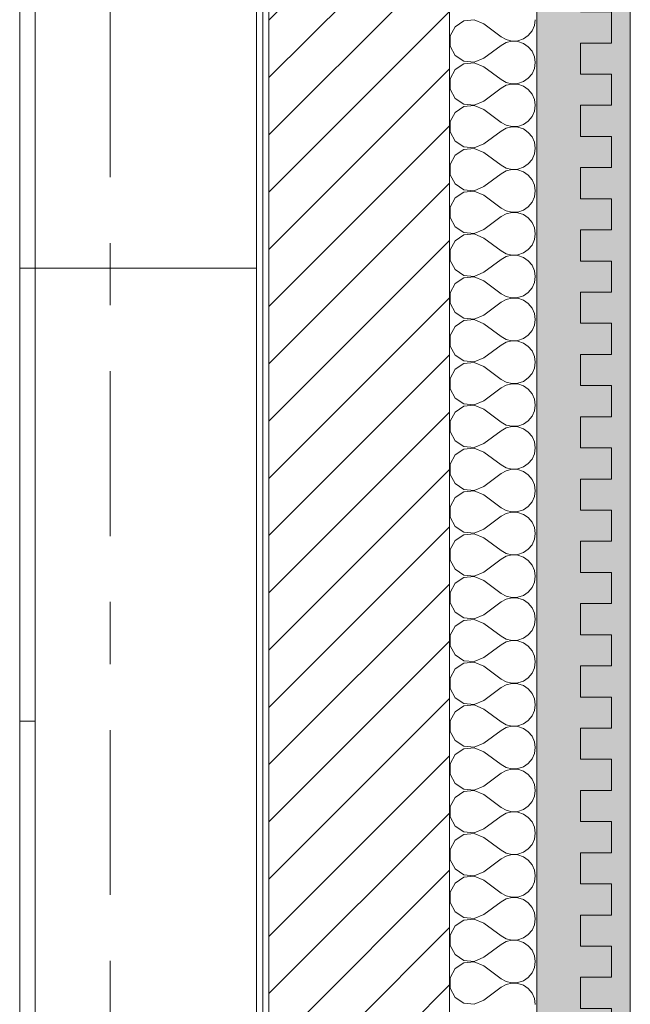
# Model space of a CAD drawing. Header units: metres. Extents: x -3.6 to 84.5, y -11 to 16.8.
# Tile 1026 of 1056: x 61.6 to 62.6, y 2.5 to 4.1. Entities that reach past the tile are written whole.
import ezdxf

# ---------------------------------------------------------------- set-up
doc = ezdxf.new("R2010")
doc.units = ezdxf.units.M
doc.header["$MEASUREMENT"] = 0
doc.linetypes.add('Strichlinie doppelt', pattern=[0.546806, 0.264583, -0.105833, 0.070556, -0.105833])
doc.linetypes.add('Wipeout_Contour', pattern=[1, 0, -1])
for name, color, linetype in [('301 - Elemente.Linie', 7, 'Continuous'), ('302 - Elemente.Schraffur', 7, 'Continuous'), ('451 - Universal.Achsen Raster', 7, 'Continuous'), ('701 - Einrichtung.Möbel', 7, 'Continuous')]:
    doc.layers.add(name, color=color, linetype=linetype)

# ---------------------------------------------------------------- blocks, each defined once
blk = doc.blocks.new('*X1')
at = {"layer": '302 - Elemente.Schraffur', "color": 7, "linetype": 'Continuous', "lineweight": 5}
for p, q in [((62.2979, 4.072), (62.2839, 4.0627)), ((62.3145, 4.0736), (62.2979, 4.072)), ((62.33, 4.0671), (62.3145, 4.0736)), ((62.33, 4.0671), (62.3575, 4.0465)), ((62.4073, 4.0559), (62.4112, 4.0646)), ((62.4112, 4.0646), (62.4125, 4.074)), ((62.2839, 4.0627), (62.276, 4.048)), ((62.276, 4.048), (62.276, 4.0312)), ((62.3935, 4.0432), (62.4013, 4.0486)), ((62.4013, 4.0486), (62.4073, 4.0559)), ((62.276, 4.0312), (62.2839, 4.0165)), ((62.33, 4.0121), (62.3575, 4.0327)), ((62.3575, 4.0465), (62.3658, 4.0419)), ((62.3658, 4.0373), (62.3575, 4.0327)), ((62.3658, 4.0419), (62.375, 4.0397)), ((62.375, 4.0395), (62.3658, 4.0373)), ((62.375, 4.0397), (62.3845, 4.0402)), ((62.3845, 4.039), (62.375, 4.0395)), ((62.3845, 4.0402), (62.3935, 4.0432)), ((62.3935, 4.036), (62.3845, 4.039)), ((62.4013, 4.0306), (62.3935, 4.036)), ((62.2839, 4.0165), (62.2979, 4.0072)), ((62.4073, 4.0233), (62.4013, 4.0306)), ((62.4112, 4.0146), (62.4073, 4.0233)), ((62.2979, 4.0032), (62.2839, 3.994)), ((62.2979, 4.0072), (62.3145, 4.0056)), ((62.3145, 4.0048), (62.2979, 4.0032)), ((62.3145, 4.0056), (62.33, 4.0121)), ((62.33, 3.9984), (62.3145, 4.0048)), ((62.4125, 4.0052), (62.4112, 4.0146)), ((62.4112, 3.9958), (62.4125, 4.0052)), ((62.2839, 3.994), (62.276, 3.9792)), ((62.33, 3.9984), (62.3575, 3.9777)), ((62.4013, 3.9799), (62.4073, 3.9872)), ((62.4073, 3.9872), (62.4112, 3.9958)), ((62.276, 3.9792), (62.276, 3.9625)), ((62.3575, 3.9777), (62.3658, 3.9731)), ((62.3658, 3.9686), (62.3575, 3.964)), ((62.3658, 3.9731), (62.375, 3.971)), ((62.375, 3.9707), (62.3658, 3.9686)), ((62.375, 3.971), (62.3845, 3.9715)), ((62.3845, 3.9703), (62.375, 3.9707)), ((62.3845, 3.9715), (62.3935, 3.9745)), ((62.3935, 3.9672), (62.3845, 3.9703)), ((62.3935, 3.9745), (62.4013, 3.9799)), ((62.276, 3.9625), (62.2839, 3.9477)), ((62.33, 3.9434), (62.3575, 3.964)), ((62.4013, 3.9619), (62.3935, 3.9672)), ((62.4073, 3.9546), (62.4013, 3.9619)), ((62.4112, 3.9459), (62.4073, 3.9546)), ((62.2839, 3.9477), (62.2979, 3.9385)), ((62.2979, 3.9385), (62.3145, 3.9369)), ((62.3145, 3.9369), (62.33, 3.9434)), ((62.4125, 3.9365), (62.4112, 3.9459)), ((62.4112, 3.9271), (62.4125, 3.9365)), ((62.2839, 3.9252), (62.276, 3.9105)), ((62.2979, 3.9345), (62.2839, 3.9252)), ((62.3145, 3.9361), (62.2979, 3.9345)), ((62.33, 3.9296), (62.3145, 3.9361)), ((62.33, 3.9296), (62.3575, 3.909)), ((62.4073, 3.9184), (62.4112, 3.9271)), ((62.276, 3.9105), (62.276, 3.8937)), ((62.3575, 3.909), (62.3658, 3.9044)), ((62.3845, 3.9027), (62.3935, 3.9057)), ((62.3935, 3.9057), (62.4013, 3.9111)), ((62.4013, 3.9111), (62.4073, 3.9184)), ((62.276, 3.8937), (62.2839, 3.879)), ((62.33, 3.8746), (62.3575, 3.8952)), ((62.3658, 3.8998), (62.3575, 3.8952)), ((62.3658, 3.9044), (62.375, 3.9023)), ((62.375, 3.902), (62.3658, 3.8998)), ((62.375, 3.9023), (62.3845, 3.9027)), ((62.3845, 3.9015), (62.375, 3.902)), ((62.3935, 3.8985), (62.3845, 3.9015)), ((62.4013, 3.8931), (62.3935, 3.8985)), ((62.4073, 3.8858), (62.4013, 3.8931)), ((62.2839, 3.879), (62.2979, 3.8697)), ((62.3145, 3.8681), (62.33, 3.8746)), ((62.4112, 3.8771), (62.4073, 3.8858)), ((62.4125, 3.8677), (62.4112, 3.8771)), ((62.2979, 3.8658), (62.2839, 3.8565)), ((62.2979, 3.8697), (62.3145, 3.8681)), ((62.3145, 3.8674), (62.2979, 3.8658)), ((62.33, 3.8609), (62.3145, 3.8674)), ((62.33, 3.8609), (62.3575, 3.8402)), ((62.4073, 3.8497), (62.4112, 3.8584)), ((62.4112, 3.8584), (62.4125, 3.8677)), ((62.2839, 3.8565), (62.276, 3.8417)), ((62.276, 3.8417), (62.276, 3.825)), ((62.3935, 3.837), (62.4013, 3.8424)), ((62.4013, 3.8424), (62.4073, 3.8497)), ((62.33, 3.8059), (62.3575, 3.8265)), ((62.3575, 3.8402), (62.3658, 3.8357)), ((62.3658, 3.8311), (62.3575, 3.8265)), ((62.3658, 3.8357), (62.375, 3.8335)), ((62.375, 3.8332), (62.3658, 3.8311)), ((62.375, 3.8335), (62.3845, 3.834)), ((62.3845, 3.8328), (62.375, 3.8332)), ((62.3845, 3.834), (62.3935, 3.837)), ((62.3935, 3.8297), (62.3845, 3.8328)), ((62.4013, 3.8244), (62.3935, 3.8297)), ((62.276, 3.825), (62.2839, 3.8102)), ((62.2839, 3.8102), (62.2979, 3.801)), ((62.4073, 3.8171), (62.4013, 3.8244)), ((62.4112, 3.8084), (62.4073, 3.8171)), ((62.2979, 3.797), (62.2839, 3.7878)), ((62.2979, 3.801), (62.3145, 3.7994)), ((62.3145, 3.7986), (62.2979, 3.797)), ((62.3145, 3.7994), (62.33, 3.8059)), ((62.33, 3.7921), (62.3145, 3.7986)), ((62.4125, 3.799), (62.4112, 3.8084)), ((62.4112, 3.7896), (62.4125, 3.799)), ((62.2839, 3.7878), (62.276, 3.773)), ((62.33, 3.7921), (62.3575, 3.7715)), ((62.4013, 3.7736), (62.4073, 3.7809)), ((62.4073, 3.7809), (62.4112, 3.7896)), ((62.276, 3.773), (62.276, 3.7563)), ((62.3575, 3.7715), (62.3658, 3.7669)), ((62.3658, 3.7669), (62.375, 3.7648)), ((62.375, 3.7645), (62.3658, 3.7623)), ((62.375, 3.7648), (62.3845, 3.7652)), ((62.3845, 3.764), (62.375, 3.7645)), ((62.3845, 3.7652), (62.3935, 3.7683)), ((62.3935, 3.761), (62.3845, 3.764)), ((62.3935, 3.7683), (62.4013, 3.7736)), ((62.276, 3.7563), (62.2839, 3.7415)), ((62.33, 3.7371), (62.3575, 3.7578)), ((62.3658, 3.7623), (62.3575, 3.7578)), ((62.4013, 3.7556), (62.3935, 3.761)), ((62.4073, 3.7483), (62.4013, 3.7556)), ((62.4112, 3.7397), (62.4073, 3.7483)), ((62.2839, 3.7415), (62.2979, 3.7322)), ((62.2979, 3.7322), (62.3145, 3.7307)), ((62.3145, 3.7307), (62.33, 3.7371)), ((62.4125, 3.7303), (62.4112, 3.7397)), ((62.2839, 3.719), (62.276, 3.7043)), ((62.2979, 3.7283), (62.2839, 3.719)), ((62.3145, 3.7299), (62.2979, 3.7283)), ((62.33, 3.7234), (62.3145, 3.7299)), ((62.33, 3.7234), (62.3575, 3.7028)), ((62.4073, 3.7122), (62.4112, 3.7209)), ((62.4112, 3.7209), (62.4125, 3.7303)), ((62.276, 3.7043), (62.276, 3.6875)), ((62.3575, 3.7028), (62.3658, 3.6982)), ((62.3845, 3.6965), (62.3935, 3.6995)), ((62.3935, 3.6995), (62.4013, 3.7049)), ((62.4013, 3.7049), (62.4073, 3.7122)), ((62.276, 3.6875), (62.2839, 3.6728)), ((62.33, 3.6684), (62.3575, 3.689)), ((62.3658, 3.6936), (62.3575, 3.689)), ((62.3658, 3.6982), (62.375, 3.696)), ((62.375, 3.6958), (62.3658, 3.6936)), ((62.375, 3.696), (62.3845, 3.6965)), ((62.3845, 3.6953), (62.375, 3.6958)), ((62.3935, 3.6923), (62.3845, 3.6953)), ((62.4013, 3.6869), (62.3935, 3.6923)), ((62.4073, 3.6796), (62.4013, 3.6869)), ((62.2839, 3.6728), (62.2979, 3.6635)), ((62.3145, 3.6619), (62.33, 3.6684)), ((62.4112, 3.6709), (62.4073, 3.6796)), ((62.4125, 3.6615), (62.4112, 3.6709)), ((62.2979, 3.6595), (62.2839, 3.6503)), ((62.2979, 3.6635), (62.3145, 3.6619)), ((62.3145, 3.6611), (62.2979, 3.6595)), ((62.33, 3.6546), (62.3145, 3.6611)), ((62.33, 3.6546), (62.3575, 3.634)), ((62.4073, 3.6435), (62.4112, 3.6521)), ((62.4112, 3.6521), (62.4125, 3.6615)), ((62.2839, 3.6503), (62.276, 3.6355)), ((62.3935, 3.6308), (62.4013, 3.6362)), ((62.4013, 3.6362), (62.4073, 3.6435)), ((62.276, 3.6355), (62.276, 3.6188)), ((62.33, 3.5997), (62.3575, 3.6203)), ((62.3575, 3.634), (62.3658, 3.6294)), ((62.3658, 3.6249), (62.3575, 3.6203)), ((62.3658, 3.6294), (62.375, 3.6273)), ((62.375, 3.627), (62.3658, 3.6249)), ((62.375, 3.6273), (62.3845, 3.6278)), ((62.3845, 3.6266), (62.375, 3.627)), ((62.3845, 3.6278), (62.3935, 3.6308)), ((62.3935, 3.6235), (62.3845, 3.6266)), ((62.4013, 3.6182), (62.3935, 3.6235)), ((62.276, 3.6188), (62.2839, 3.604)), ((62.4073, 3.6109), (62.4013, 3.6182)), ((62.4112, 3.6022), (62.4073, 3.6109)), ((62.2839, 3.604), (62.2979, 3.5948)), ((62.2979, 3.5908), (62.2839, 3.5815)), ((62.2979, 3.5948), (62.3145, 3.5932)), ((62.3145, 3.5924), (62.2979, 3.5908)), ((62.3145, 3.5932), (62.33, 3.5997)), ((62.33, 3.5859), (62.3145, 3.5924)), ((62.4125, 3.5928), (62.4112, 3.6022)), ((62.4112, 3.5834), (62.4125, 3.5928)), ((62.2839, 3.5815), (62.276, 3.5668)), ((62.33, 3.5859), (62.3575, 3.5653)), ((62.4013, 3.5674), (62.4073, 3.5747)), ((62.4073, 3.5747), (62.4112, 3.5834)), ((62.276, 3.5668), (62.276, 3.55)), ((62.3575, 3.5653), (62.3658, 3.5607)), ((62.3658, 3.5607), (62.375, 3.5586)), ((62.375, 3.5583), (62.3658, 3.5561)), ((62.375, 3.5586), (62.3845, 3.559)), ((62.3845, 3.5578), (62.375, 3.5583)), ((62.3845, 3.559), (62.3935, 3.562)), ((62.3935, 3.5548), (62.3845, 3.5578)), ((62.3935, 3.562), (62.4013, 3.5674)), ((62.276, 3.55), (62.2839, 3.5353)), ((62.33, 3.5309), (62.3575, 3.5515)), ((62.3658, 3.5561), (62.3575, 3.5515)), ((62.4013, 3.5494), (62.3935, 3.5548)), ((62.4073, 3.5421), (62.4013, 3.5494)), ((62.4112, 3.5334), (62.4073, 3.5421)), ((62.2839, 3.5353), (62.2979, 3.526)), ((62.2979, 3.526), (62.3145, 3.5244)), ((62.3145, 3.5244), (62.33, 3.5309)), ((62.4125, 3.524), (62.4112, 3.5334)), ((62.2839, 3.5128), (62.276, 3.498)), ((62.2979, 3.5221), (62.2839, 3.5128)), ((62.3145, 3.5236), (62.2979, 3.5221)), ((62.33, 3.5172), (62.3145, 3.5236)), ((62.33, 3.5172), (62.3575, 3.4965)), ((62.4073, 3.506), (62.4112, 3.5147)), ((62.4112, 3.5147), (62.4125, 3.524)), ((62.276, 3.498), (62.276, 3.4813)), ((62.3575, 3.4965), (62.3658, 3.492)), ((62.3935, 3.4933), (62.4013, 3.4987)), ((62.4013, 3.4987), (62.4073, 3.506)), ((62.276, 3.4813), (62.2839, 3.4665)), ((62.33, 3.4622), (62.3575, 3.4828)), ((62.3658, 3.4874), (62.3575, 3.4828)), ((62.3658, 3.492), (62.375, 3.4898)), ((62.375, 3.4895), (62.3658, 3.4874)), ((62.375, 3.4898), (62.3845, 3.4903)), ((62.3845, 3.4891), (62.375, 3.4895)), ((62.3845, 3.4903), (62.3935, 3.4933)), ((62.3935, 3.486), (62.3845, 3.4891)), ((62.4013, 3.4807), (62.3935, 3.486)), ((62.4073, 3.4734), (62.4013, 3.4807)), ((62.2839, 3.4665), (62.2979, 3.4573)), ((62.3145, 3.4557), (62.33, 3.4622)), ((62.4112, 3.4647), (62.4073, 3.4734)), ((62.4125, 3.4553), (62.4112, 3.4647)), ((62.2979, 3.4533), (62.2839, 3.4441)), ((62.2979, 3.4573), (62.3145, 3.4557)), ((62.3145, 3.4549), (62.2979, 3.4533)), ((62.33, 3.4484), (62.3145, 3.4549)), ((62.33, 3.4484), (62.3575, 3.4278)), ((62.4112, 3.4459), (62.4125, 3.4553)), ((62.2839, 3.4441), (62.276, 3.4293)), ((62.4013, 3.4299), (62.4073, 3.4372)), ((62.4073, 3.4372), (62.4112, 3.4459)), ((62.276, 3.4293), (62.276, 3.4126)), ((62.3575, 3.4278), (62.3658, 3.4232)), ((62.3658, 3.4186), (62.3575, 3.4141)), ((62.3658, 3.4232), (62.375, 3.4211)), ((62.375, 3.4208), (62.3658, 3.4186)), ((62.375, 3.4211), (62.3845, 3.4215)), ((62.3845, 3.4203), (62.375, 3.4208)), ((62.3845, 3.4215), (62.3935, 3.4246)), ((62.3935, 3.4173), (62.3845, 3.4203)), ((62.3935, 3.4246), (62.4013, 3.4299)), ((62.4013, 3.4119), (62.3935, 3.4173)), ((62.276, 3.4126), (62.2839, 3.3978)), ((62.33, 3.3934), (62.3575, 3.4141)), ((62.4073, 3.4046), (62.4013, 3.4119)), ((62.4112, 3.396), (62.4073, 3.4046)), ((62.2839, 3.3978), (62.2979, 3.3885)), ((62.2979, 3.3846), (62.2839, 3.3753)), ((62.2979, 3.3885), (62.3145, 3.387)), ((62.3145, 3.3862), (62.2979, 3.3846)), ((62.3145, 3.387), (62.33, 3.3934)), ((62.33, 3.3797), (62.3145, 3.3862)), ((62.4125, 3.3866), (62.4112, 3.396)), ((62.4112, 3.3772), (62.4125, 3.3866)), ((62.2839, 3.3753), (62.276, 3.3606)), ((62.33, 3.3797), (62.3575, 3.3591)), ((62.4013, 3.3612), (62.4073, 3.3685)), ((62.4073, 3.3685), (62.4112, 3.3772)), ((62.276, 3.3606), (62.276, 3.3438)), ((62.3575, 3.3591), (62.3658, 3.3545)), ((62.3658, 3.3545), (62.375, 3.3523)), ((62.375, 3.3521), (62.3658, 3.3499)), ((62.375, 3.3523), (62.3845, 3.3528)), ((62.3845, 3.3516), (62.375, 3.3521)), ((62.3845, 3.3528), (62.3935, 3.3558)), ((62.3935, 3.3486), (62.3845, 3.3516)), ((62.3935, 3.3558), (62.4013, 3.3612)), ((62.276, 3.3438), (62.2839, 3.3291)), ((62.33, 3.3247), (62.3575, 3.3453)), ((62.3658, 3.3499), (62.3575, 3.3453)), ((62.4013, 3.3432), (62.3935, 3.3486)), ((62.4073, 3.3359), (62.4013, 3.3432)), ((62.4112, 3.3272), (62.4073, 3.3359)), ((62.2839, 3.3291), (62.2979, 3.3198)), ((62.2979, 3.3198), (62.3145, 3.3182)), ((62.3145, 3.3182), (62.33, 3.3247)), ((62.4125, 3.3178), (62.4112, 3.3272)), ((62.2839, 3.3066), (62.276, 3.2918)), ((62.2979, 3.3158), (62.2839, 3.3066)), ((62.3145, 3.3174), (62.2979, 3.3158)), ((62.33, 3.3109), (62.3145, 3.3174)), ((62.33, 3.3109), (62.3575, 3.2903)), ((62.4073, 3.2998), (62.4112, 3.3084)), ((62.4112, 3.3084), (62.4125, 3.3178)), ((62.276, 3.2918), (62.276, 3.2751)), ((62.3575, 3.2903), (62.3658, 3.2857)), ((62.3935, 3.2871), (62.4013, 3.2925)), ((62.4013, 3.2925), (62.4073, 3.2998)), ((62.276, 3.2751), (62.2839, 3.2603)), ((62.33, 3.256), (62.3575, 3.2766)), ((62.3658, 3.2812), (62.3575, 3.2766)), ((62.3658, 3.2857), (62.375, 3.2836)), ((62.375, 3.2833), (62.3658, 3.2812)), ((62.375, 3.2836), (62.3845, 3.2841)), ((62.3845, 3.2829), (62.375, 3.2833)), ((62.3845, 3.2841), (62.3935, 3.2871)), ((62.3935, 3.2798), (62.3845, 3.2829)), ((62.4013, 3.2745), (62.3935, 3.2798)), ((62.4073, 3.2672), (62.4013, 3.2745)), ((62.2839, 3.2603), (62.2979, 3.2511)), ((62.4112, 3.2585), (62.4073, 3.2672)), ((62.4125, 3.2491), (62.4112, 3.2585)), ((62.2979, 3.2471), (62.2839, 3.2378)), ((62.2979, 3.2511), (62.3145, 3.2495)), ((62.3145, 3.2487), (62.2979, 3.2471)), ((62.3145, 3.2495), (62.33, 3.256)), ((62.33, 3.2422), (62.3145, 3.2487)), ((62.33, 3.2422), (62.3575, 3.2216)), ((62.4112, 3.2397), (62.4125, 3.2491)), ((62.2839, 3.2378), (62.276, 3.2231)), ((62.4013, 3.2237), (62.4073, 3.231)), ((62.4073, 3.231), (62.4112, 3.2397)), ((62.276, 3.2231), (62.276, 3.2063)), ((62.3575, 3.2216), (62.3658, 3.217)), ((62.3658, 3.2124), (62.3575, 3.2078)), ((62.3658, 3.217), (62.375, 3.2149)), ((62.375, 3.2146), (62.3658, 3.2124)), ((62.375, 3.2149), (62.3845, 3.2153)), ((62.3845, 3.2141), (62.375, 3.2146)), ((62.3845, 3.2153), (62.3935, 3.2183)), ((62.3935, 3.2111), (62.3845, 3.2141)), ((62.3935, 3.2183), (62.4013, 3.2237)), ((62.4013, 3.2057), (62.3935, 3.2111)), ((62.276, 3.2063), (62.2839, 3.1916)), ((62.33, 3.1872), (62.3575, 3.2078)), ((62.4073, 3.1984), (62.4013, 3.2057)), ((62.4112, 3.1897), (62.4073, 3.1984)), ((62.2839, 3.1916), (62.2979, 3.1823)), ((62.2979, 3.1784), (62.2839, 3.1691)), ((62.2979, 3.1823), (62.3145, 3.1807)), ((62.3145, 3.1799), (62.2979, 3.1784)), ((62.3145, 3.1807), (62.33, 3.1872)), ((62.33, 3.1735), (62.3145, 3.1799)), ((62.4125, 3.1803), (62.4112, 3.1897)), ((62.4112, 3.171), (62.4125, 3.1803)), ((62.2839, 3.1691), (62.276, 3.1543)), ((62.33, 3.1735), (62.3575, 3.1528)), ((62.4013, 3.155), (62.4073, 3.1623)), ((62.4073, 3.1623), (62.4112, 3.171)), ((62.276, 3.1543), (62.276, 3.1376)), ((62.3575, 3.1528), (62.3658, 3.1483)), ((62.3658, 3.1483), (62.375, 3.1461)), ((62.375, 3.1461), (62.3845, 3.1466)), ((62.3845, 3.1466), (62.3935, 3.1496)), ((62.3935, 3.1496), (62.4013, 3.155)), ((62.276, 3.1376), (62.2839, 3.1228)), ((62.33, 3.1185), (62.3575, 3.1391)), ((62.3658, 3.1437), (62.3575, 3.1391)), ((62.375, 3.1458), (62.3658, 3.1437)), ((62.3845, 3.1454), (62.375, 3.1458)), ((62.3935, 3.1423), (62.3845, 3.1454)), ((62.4013, 3.137), (62.3935, 3.1423)), ((62.4073, 3.1297), (62.4013, 3.137)), ((62.2839, 3.1228), (62.2979, 3.1136)), ((62.3145, 3.112), (62.33, 3.1185)), ((62.4112, 3.121), (62.4073, 3.1297)), ((62.4125, 3.1116), (62.4112, 3.121)), ((62.2839, 3.1004), (62.276, 3.0856)), ((62.2979, 3.1096), (62.2839, 3.1004)), ((62.2979, 3.1136), (62.3145, 3.112)), ((62.3145, 3.1112), (62.2979, 3.1096)), ((62.33, 3.1047), (62.3145, 3.1112)), ((62.33, 3.1047), (62.3575, 3.0841)), ((62.4073, 3.0935), (62.4112, 3.1022)), ((62.4112, 3.1022), (62.4125, 3.1116)), ((62.276, 3.0856), (62.276, 3.0689)), ((62.3575, 3.0841), (62.3658, 3.0795)), ((62.3935, 3.0809), (62.4013, 3.0862)), ((62.4013, 3.0862), (62.4073, 3.0935)), ((62.276, 3.0689), (62.2839, 3.0541)), ((62.33, 3.0497), (62.3575, 3.0704)), ((62.3658, 3.0749), (62.3575, 3.0704)), ((62.3658, 3.0795), (62.375, 3.0774)), ((62.375, 3.0771), (62.3658, 3.0749)), ((62.375, 3.0774), (62.3845, 3.0778)), ((62.3845, 3.0766), (62.375, 3.0771)), ((62.3845, 3.0778), (62.3935, 3.0809)), ((62.3935, 3.0736), (62.3845, 3.0766)), ((62.4013, 3.0682), (62.3935, 3.0736)), ((62.4073, 3.0609), (62.4013, 3.0682)), ((62.2839, 3.0541), (62.2979, 3.0448)), ((62.4112, 3.0523), (62.4073, 3.0609)), ((62.4125, 3.0429), (62.4112, 3.0523)), ((62.2979, 3.0409), (62.2839, 3.0316)), ((62.2979, 3.0448), (62.3145, 3.0433)), ((62.3145, 3.0425), (62.2979, 3.0409)), ((62.3145, 3.0433), (62.33, 3.0497)), ((62.33, 3.036), (62.3145, 3.0425)), ((62.33, 3.036), (62.3575, 3.0154)), ((62.4112, 3.0335), (62.4125, 3.0429)), ((62.2839, 3.0316), (62.276, 3.0169)), ((62.4013, 3.0175), (62.4073, 3.0248)), ((62.4073, 3.0248), (62.4112, 3.0335)), ((62.276, 3.0169), (62.276, 3.0001)), ((62.3575, 3.0154), (62.3658, 3.0108)), ((62.3658, 3.0062), (62.3575, 3.0016)), ((62.3658, 3.0108), (62.375, 3.0086)), ((62.375, 3.0084), (62.3658, 3.0062)), ((62.375, 3.0086), (62.3845, 3.0091)), ((62.3845, 3.0079), (62.375, 3.0084)), ((62.3845, 3.0091), (62.3935, 3.0121)), ((62.3935, 3.0049), (62.3845, 3.0079)), ((62.3935, 3.0121), (62.4013, 3.0175)), ((62.4013, 2.9995), (62.3935, 3.0049)), ((62.276, 3.0001), (62.2839, 2.9854)), ((62.33, 2.981), (62.3575, 3.0016)), ((62.4073, 2.9922), (62.4013, 2.9995)), ((62.4112, 2.9835), (62.4073, 2.9922)), ((62.2839, 2.9854), (62.2979, 2.9761)), ((62.2979, 2.9721), (62.2839, 2.9629)), ((62.2979, 2.9761), (62.3145, 2.9745)), ((62.3145, 2.9737), (62.2979, 2.9721)), ((62.3145, 2.9745), (62.33, 2.981)), ((62.33, 2.9672), (62.3145, 2.9737)), ((62.4125, 2.9741), (62.4112, 2.9835)), ((62.4112, 2.9647), (62.4125, 2.9741)), ((62.2839, 2.9629), (62.276, 2.9481)), ((62.33, 2.9672), (62.3575, 2.9466)), ((62.4073, 2.9561), (62.4112, 2.9647)), ((62.276, 2.9481), (62.276, 2.9314)), ((62.3575, 2.9466), (62.3658, 2.942)), ((62.3658, 2.942), (62.375, 2.9399)), ((62.375, 2.9399), (62.3845, 2.9404)), ((62.3845, 2.9404), (62.3935, 2.9434)), ((62.3935, 2.9434), (62.4013, 2.9488)), ((62.4013, 2.9488), (62.4073, 2.9561)), ((62.276, 2.9314), (62.2839, 2.9166)), ((62.33, 2.9123), (62.3575, 2.9329)), ((62.3658, 2.9375), (62.3575, 2.9329)), ((62.375, 2.9396), (62.3658, 2.9375)), ((62.3845, 2.9392), (62.375, 2.9396)), ((62.3935, 2.9361), (62.3845, 2.9392)), ((62.4013, 2.9308), (62.3935, 2.9361)), ((62.4073, 2.9235), (62.4013, 2.9308)), ((62.2839, 2.9166), (62.2979, 2.9074)), ((62.3145, 2.9058), (62.33, 2.9123)), ((62.4112, 2.9148), (62.4073, 2.9235)), ((62.4125, 2.9054), (62.4112, 2.9148)), ((62.2839, 2.8941), (62.276, 2.8794)), ((62.2979, 2.9034), (62.2839, 2.8941)), ((62.2979, 2.9074), (62.3145, 2.9058)), ((62.3145, 2.905), (62.2979, 2.9034)), ((62.33, 2.8985), (62.3145, 2.905)), ((62.33, 2.8985), (62.3575, 2.8779)), ((62.4073, 2.8873), (62.4112, 2.896)), ((62.4112, 2.896), (62.4125, 2.9054)), ((62.276, 2.8794), (62.276, 2.8626)), ((62.3575, 2.8779), (62.3658, 2.8733)), ((62.3935, 2.8746), (62.4013, 2.88)), ((62.4013, 2.88), (62.4073, 2.8873)), ((62.276, 2.8626), (62.2839, 2.8479)), ((62.33, 2.8435), (62.3575, 2.8641)), ((62.3658, 2.8687), (62.3575, 2.8641)), ((62.3658, 2.8733), (62.375, 2.8712)), ((62.375, 2.8709), (62.3658, 2.8687)), ((62.375, 2.8712), (62.3845, 2.8716)), ((62.3845, 2.8704), (62.375, 2.8709)), ((62.3845, 2.8716), (62.3935, 2.8746)), ((62.3935, 2.8674), (62.3845, 2.8704)), ((62.4013, 2.862), (62.3935, 2.8674)), ((62.4073, 2.8547), (62.4013, 2.862)), ((62.2839, 2.8479), (62.2979, 2.8386)), ((62.4112, 2.846), (62.4073, 2.8547)), ((62.4125, 2.8366), (62.4112, 2.846)), ((62.2979, 2.8347), (62.2839, 2.8254)), ((62.2979, 2.8386), (62.3145, 2.837)), ((62.3145, 2.8362), (62.2979, 2.8347)), ((62.3145, 2.837), (62.33, 2.8435)), ((62.33, 2.8298), (62.3145, 2.8362)), ((62.33, 2.8298), (62.3575, 2.8091)), ((62.4112, 2.8272), (62.4125, 2.8366)), ((62.2839, 2.8254), (62.276, 2.8106)), ((62.4013, 2.8113), (62.4073, 2.8186)), ((62.4073, 2.8186), (62.4112, 2.8272)), ((62.276, 2.8106), (62.276, 2.7939)), ((62.3575, 2.8091), (62.3658, 2.8046)), ((62.3658, 2.8), (62.3575, 2.7954)), ((62.3658, 2.8046), (62.375, 2.8024)), ((62.375, 2.8021), (62.3658, 2.8)), ((62.375, 2.8024), (62.3845, 2.8029)), ((62.3845, 2.8017), (62.375, 2.8021)), ((62.3845, 2.8029), (62.3935, 2.8059)), ((62.3935, 2.7986), (62.3845, 2.8017)), ((62.3935, 2.8059), (62.4013, 2.8113)), ((62.4013, 2.7933), (62.3935, 2.7986)), ((62.276, 2.7939), (62.2839, 2.7791)), ((62.33, 2.7748), (62.3575, 2.7954)), ((62.4073, 2.786), (62.4013, 2.7933)), ((62.4112, 2.7773), (62.4073, 2.786)), ((62.2839, 2.7791), (62.2979, 2.7699)), ((62.2979, 2.7699), (62.3145, 2.7683)), ((62.3145, 2.7675), (62.2979, 2.7659)), ((62.3145, 2.7683), (62.33, 2.7748)), ((62.33, 2.761), (62.3145, 2.7675)), ((62.4125, 2.7679), (62.4112, 2.7773)), ((62.4112, 2.7585), (62.4125, 2.7679)), ((62.2839, 2.7567), (62.276, 2.7419)), ((62.2979, 2.7659), (62.2839, 2.7567)), ((62.33, 2.761), (62.3575, 2.7404)), ((62.4073, 2.7498), (62.4112, 2.7585)), ((62.276, 2.7419), (62.276, 2.7252)), ((62.3575, 2.7404), (62.3658, 2.7358)), ((62.3658, 2.7358), (62.375, 2.7337)), ((62.3845, 2.7341), (62.3935, 2.7372)), ((62.3935, 2.7372), (62.4013, 2.7425)), ((62.4013, 2.7425), (62.4073, 2.7498)), ((62.276, 2.7252), (62.2839, 2.7104)), ((62.33, 2.706), (62.3575, 2.7267)), ((62.3658, 2.7312), (62.3575, 2.7267)), ((62.375, 2.7334), (62.3658, 2.7312)), ((62.375, 2.7337), (62.3845, 2.7341)), ((62.3845, 2.7329), (62.375, 2.7334)), ((62.3935, 2.7299), (62.3845, 2.7329)), ((62.4013, 2.7245), (62.3935, 2.7299)), ((62.4073, 2.7172), (62.4013, 2.7245)), ((62.2839, 2.7104), (62.2979, 2.7011)), ((62.3145, 2.6996), (62.33, 2.706)), ((62.4112, 2.7086), (62.4073, 2.7172)), ((62.4125, 2.6992), (62.4112, 2.7086)), ((62.2839, 2.6879), (62.276, 2.6732)), ((62.2979, 2.6972), (62.2839, 2.6879)), ((62.2979, 2.7011), (62.3145, 2.6996)), ((62.3145, 2.6988), (62.2979, 2.6972)), ((62.33, 2.6923), (62.3145, 2.6988)), ((62.33, 2.6923), (62.3575, 2.6717)), ((62.4073, 2.6811), (62.4112, 2.6898)), ((62.4112, 2.6898), (62.4125, 2.6992)), ((62.276, 2.6732), (62.276, 2.6564)), ((62.3575, 2.6717), (62.3658, 2.6671)), ((62.3935, 2.6684), (62.4013, 2.6738)), ((62.4013, 2.6738), (62.4073, 2.6811)), ((62.276, 2.6564), (62.2839, 2.6417)), ((62.33, 2.6373), (62.3575, 2.6579)), ((62.3658, 2.6625), (62.3575, 2.6579)), ((62.3658, 2.6671), (62.375, 2.6649)), ((62.375, 2.6647), (62.3658, 2.6625)), ((62.375, 2.6649), (62.3845, 2.6654)), ((62.3845, 2.6642), (62.375, 2.6647)), ((62.3845, 2.6654), (62.3935, 2.6684)), ((62.3935, 2.6612), (62.3845, 2.6642)), ((62.4013, 2.6558), (62.3935, 2.6612)), ((62.4073, 2.6485), (62.4013, 2.6558)), ((62.2839, 2.6417), (62.2979, 2.6324)), ((62.4112, 2.6398), (62.4073, 2.6485)), ((62.2979, 2.6284), (62.2839, 2.6192)), ((62.2979, 2.6324), (62.3145, 2.6308)), ((62.3145, 2.63), (62.2979, 2.6284)), ((62.3145, 2.6308), (62.33, 2.6373)), ((62.33, 2.6235), (62.3145, 2.63)), ((62.4125, 2.6304), (62.4112, 2.6398)), ((62.4112, 2.621), (62.4125, 2.6304)), ((62.2839, 2.6192), (62.276, 2.6044)), ((62.33, 2.6235), (62.3575, 2.6029)), ((62.4013, 2.6051), (62.4073, 2.6124)), ((62.4073, 2.6124), (62.4112, 2.621)), ((62.276, 2.6044), (62.276, 2.5877)), ((62.3575, 2.6029), (62.3658, 2.5983)), ((62.3658, 2.5938), (62.3575, 2.5892)), ((62.3658, 2.5983), (62.375, 2.5962)), ((62.375, 2.5959), (62.3658, 2.5938)), ((62.375, 2.5962), (62.3845, 2.5966)), ((62.3845, 2.5955), (62.375, 2.5959)), ((62.3845, 2.5966), (62.3935, 2.5997)), ((62.3935, 2.5924), (62.3845, 2.5955)), ((62.3935, 2.5997), (62.4013, 2.6051)), ((62.276, 2.5877), (62.2839, 2.5729)), ((62.33, 2.5686), (62.3575, 2.5892)), ((62.4013, 2.5871), (62.3935, 2.5924)), ((62.4073, 2.5798), (62.4013, 2.5871)), ((62.4112, 2.5711), (62.4073, 2.5798)), ((62.2839, 2.5729), (62.2979, 2.5637)), ((62.2979, 2.5637), (62.3145, 2.5621)), ((62.3145, 2.5613), (62.2979, 2.5597)), ((62.3145, 2.5621), (62.33, 2.5686)), ((62.33, 2.5548), (62.3145, 2.5613)), ((62.4125, 2.5617), (62.4112, 2.5711)), ((62.4112, 2.5523), (62.4125, 2.5617)), ((62.2839, 2.5504), (62.276, 2.5357)), ((62.2979, 2.5597), (62.2839, 2.5504)), ((62.33, 2.5548), (62.3575, 2.5342)), ((62.4073, 2.5436), (62.4112, 2.5523)), ((62.276, 2.5357), (62.276, 2.5189)), ((62.3575, 2.5342), (62.3658, 2.5296)), ((62.3658, 2.5296), (62.375, 2.5275)), ((62.3845, 2.5279), (62.3935, 2.5309)), ((62.3935, 2.5309), (62.4013, 2.5363)), ((62.4013, 2.5363), (62.4073, 2.5436)), ((62.276, 2.5189), (62.2839, 2.5042)), ((62.33, 2.4998), (62.3575, 2.5204)), ((62.3658, 2.525), (62.3575, 2.5204)), ((62.375, 2.5272), (62.3658, 2.525)), ((62.375, 2.5275), (62.3845, 2.5279)), ((62.3845, 2.5267), (62.375, 2.5272)), ((62.3935, 2.5237), (62.3845, 2.5267)), ((62.4013, 2.5183), (62.3935, 2.5237)), ((62.4073, 2.511), (62.4013, 2.5183)), ((62.2839, 2.5042), (62.2979, 2.4949)), ((62.3145, 2.4933), (62.33, 2.4998)), ((62.4112, 2.5023), (62.4073, 2.511)), ((62.4125, 2.4929), (62.4112, 2.5023)), ((62.2979, 2.4949), (62.3145, 2.4933))]:
    blk.add_line(p, q, dxfattribs=at)

msp = doc.modelspace()

# ---------------------------------------------------------------- hatches: boundary and pattern name
at = {"layer": '302 - Elemente.Schraffur', "linetype": 'Continuous', "lineweight": 0, "true_color": 0x4b4532}
msp.add_hatch(color=49, dxfattribs=at).paths.add_polyline_path([(62.415, 5.1), (62.415, -2.875), (62.565, -2.931), (62.565, 5.1)])

# ---------------------------------------------------------------- linework, layer by layer
at = {"layer": '301 - Elemente.Linie', "color": 7, "linetype": 'Continuous', "lineweight": 13}
msp.add_line((62.565, 5.1), (62.565, -7.92), dxfattribs=at)
at = {"layer": '301 - Elemente.Linie', "color": 140, "linetype": 'Continuous', "lineweight": 18, "true_color": 0x00aaff}
for points in [[(62.485, 4.0365), (62.535, 4.0365), (62.535, 4.0865), (62.485, 4.0865), (62.485, 4.1365)], [(62.485, 3.9365), (62.535, 3.9365), (62.535, 3.9865), (62.485, 3.9865), (62.485, 4.0365)], [(62.485, 3.8365), (62.535, 3.8365), (62.535, 3.8865), (62.485, 3.8865), (62.485, 3.9365)], [(62.485, 3.7365), (62.535, 3.7365), (62.535, 3.7865), (62.485, 3.7865), (62.485, 3.8365)], [(62.485, 3.6365), (62.535, 3.6365), (62.535, 3.6865), (62.485, 3.6865), (62.485, 3.7365)], [(62.485, 3.5365), (62.535, 3.5365), (62.535, 3.5865), (62.485, 3.5865), (62.485, 3.6365)], [(62.485, 3.4365), (62.535, 3.4365), (62.535, 3.4865), (62.485, 3.4865), (62.485, 3.5365)], [(62.485, 3.3365), (62.535, 3.3365), (62.535, 3.3865), (62.485, 3.3865), (62.485, 3.4365)], [(62.485, 3.2365), (62.535, 3.2365), (62.535, 3.2865), (62.485, 3.2865), (62.485, 3.3365)], [(62.485, 3.1365), (62.535, 3.1365), (62.535, 3.1865), (62.485, 3.1865), (62.485, 3.2365)], [(62.485, 3.0365), (62.535, 3.0365), (62.535, 3.0865), (62.485, 3.0865), (62.485, 3.1365)], [(62.485, 2.9365), (62.535, 2.9365), (62.535, 2.9865), (62.485, 2.9865), (62.485, 3.0365)], [(62.485, 2.8365), (62.535, 2.8365), (62.535, 2.8865), (62.485, 2.8865), (62.485, 2.9365)], [(62.485, 2.7365), (62.535, 2.7365), (62.535, 2.7865), (62.485, 2.7865), (62.485, 2.8365)], [(62.485, 2.6365), (62.535, 2.6365), (62.535, 2.6865), (62.485, 2.6865), (62.485, 2.7365)], [(62.485, 2.5365), (62.535, 2.5365), (62.535, 2.5865), (62.485, 2.5865), (62.485, 2.6365)], [(62.485, 2.4365), (62.535, 2.4365), (62.535, 2.4865), (62.485, 2.4865), (62.485, 2.5365)]]:
    msp.add_lwpolyline(points, dxfattribs=at)

# ---------------------------------------------------------------- next in the draw order: wipeouts: each hides what was drawn before it
at = {"color": 254, "linetype": 'Wipeout_Contour', "lineweight": 0, "ltscale": 249.801045}
msp.add_wipeout([(62.275, 0.005), (62.415, 0.005), (62.415, 5.1), (62.275, 5.1)], dxfattribs=at).dxf.layer = '302 - Elemente.Schraffur'

# ---------------------------------------------------------------- next in the draw order: hatches: boundary and pattern name
at = {"layer": '302 - Elemente.Schraffur', "linetype": 'Continuous', "lineweight": 0, "true_color": 0x002a3f}
msp.add_hatch(color=158, dxfattribs=at).paths.add_polyline_path([(62.4168, 5.0365), (62.4414, 5.0365), (62.4414, -0.4635), (62.535, -0.4635), (62.535, 5.0365), (62.535, 5.0865), (62.4168, 5.0865)])

# ---------------------------------------------------------------- next in the draw order: linework, layer by layer
at = {"layer": '301 - Elemente.Linie', "color": 7, "linetype": 'Continuous', "lineweight": 18}
msp.add_line((62.415, 0.005), (62.415, 5.1), dxfattribs=at)

# ---------------------------------------------------------------- next in the draw order: block references
at = {"layer": '302 - Elemente.Schraffur', "color": 7, "linetype": 'Continuous', "lineweight": 5}
msp.add_blockref('*X1', (0, 0), dxfattribs=at)

# ---------------------------------------------------------------- next in the draw order: wipeouts: each hides what was drawn before it
at = {"color": 254, "linetype": 'Wipeout_Contour', "lineweight": 0, "ltscale": 371.993518}
msp.add_wipeout([(61.985, 5.1), (61.985, 0.245), (61.595, 0.245), (61.595, 0.005), (62.275, 0.005), (62.275, 5.1)], dxfattribs=at).dxf.layer = '302 - Elemente.Schraffur'

# ---------------------------------------------------------------- next in the draw order: hatches: boundary and pattern name
at = {"layer": '302 - Elemente.Schraffur', "linetype": 'Continuous', "lineweight": 5}
h = msp.add_hatch(dxfattribs=at)
h.set_pattern_fill('MW_Kalksandstein_0001', style=0, pattern_type=2)
h.set_pattern_definition([(45, (0, 0), (-0.04596194, 0.04596194), [])])
h.paths.add_polyline_path([(61.985, 5.1), (61.985, 0.245), (61.595, 0.245), (61.595, 0.005), (62.275, 0.005), (62.275, 5.1)])

# ---------------------------------------------------------------- next in the draw order: linework, layer by layer
at = {"layer": '301 - Elemente.Linie', "color": 7, "linetype": 'Continuous', "lineweight": 18}
for p, q in [((61.975, 5.1), (61.975, 0.25)), ((61.985, 5.1), (61.985, 0.245)), ((62.275, 0.005), (62.275, 5.1))]:
    msp.add_line(p, q, dxfattribs=at)

# ---------------------------------------------------------------- next in the draw order: wipeouts: each hides what was drawn before it
at = {"color": 254, "linetype": 'Wipeout_Contour', "lineweight": 0, "ltscale": 247.757068}
msp.add_wipeout([(61.585, 5.175), (61.585, 3.675), (61.965, 3.675), (61.965, 5.175)], dxfattribs=at).dxf.layer = '701 - Einrichtung.Möbel'

# ---------------------------------------------------------------- next in the draw order: linework, layer by layer
at = {"layer": '701 - Einrichtung.Möbel', "color": 252, "linetype": 'Continuous', "lineweight": 13, "true_color": 0x919191}
msp.add_line((61.61, 5.175), (61.61, 3.675), dxfattribs=at)
msp.add_lwpolyline([(61.585, 5.175), (61.585, 3.675), (61.965, 3.675), (61.965, 5.175)], close=True, dxfattribs=at)

# ---------------------------------------------------------------- next in the draw order: wipeouts: each hides what was drawn before it
at = {"color": 254, "linetype": 'Wipeout_Contour', "lineweight": 0, "ltscale": 247.404856}
msp.add_wipeout([(61.585, 3.675), (61.585, 2.2205), (61.965, 2.2205), (61.965, 3.675)], dxfattribs=at).dxf.layer = '701 - Einrichtung.Möbel'

# ---------------------------------------------------------------- next in the draw order: linework, layer by layer
at = {"layer": '451 - Universal.Achsen Raster', "color": 160, "linetype": 'Strichlinie doppelt', "lineweight": 9, "true_color": 0x3232ff}
msp.add_line((61.73, -10.585), (61.73, 16.355), dxfattribs=at)
at = {"layer": '701 - Einrichtung.Möbel', "color": 252, "linetype": 'Continuous', "lineweight": 13, "true_color": 0x919191}
for p, q in [((61.585, 3.675), (61.61, 3.675)), ((61.61, 3.675), (61.61, 2.2205)), ((61.585, 2.9478), (61.61, 2.9478))]:
    msp.add_line(p, q, dxfattribs=at)
msp.add_lwpolyline([(61.585, 3.675), (61.585, 2.2205), (61.965, 2.2205), (61.965, 3.675)], close=True, dxfattribs=at)

doc.saveas('drawing.dxf')
